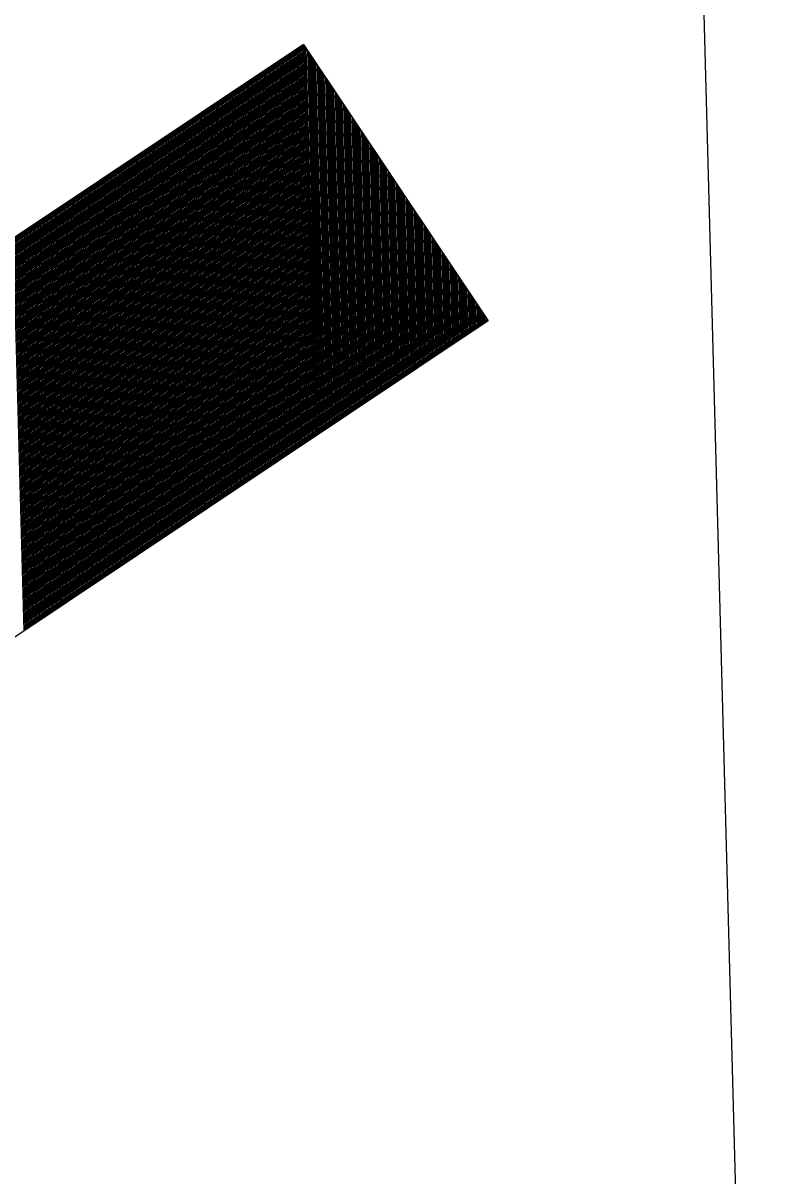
# Model space of a CAD drawing. Extents: x 1929624 to 1935547, y 596315 to 605721.
# Drawn here: x 1931047.6 to 1931053.3, y 597008.28 to 597016.96 of the extents above; entities that cross this region are included whole.
import ezdxf

# ---------------------------------------------------------------- set-up
doc = ezdxf.new("R2010")
doc.units = 0
doc.layers.add('Default', color=7, linetype='Continuous')

msp = doc.modelspace()

# ---------------------------------------------------------------- linework, layer by layer
at = {"layer": 'Default'}
for p, q in [((1931049.7108, 597016.794), (1931026.382, 597001.2012)), ((1931049.6114, 597016.7276), (1931049.6907, 597013.7736)), ((1931049.6212, 597016.7341), (1931049.7005, 597013.7801)), ((1931049.6311, 597016.7407), (1931049.7104, 597013.7867)), ((1931049.6409, 597016.7473), (1931049.7202, 597013.7933)), ((1931049.6507, 597016.7539), (1931049.73, 597013.7998)), ((1931049.6606, 597016.7604), (1931049.7399, 597013.8064)), ((1931049.6704, 597016.767), (1931049.7497, 597013.813)), ((1931049.6802, 597016.7736), (1931049.7595, 597013.8195)), ((1931049.69, 597016.7801), (1931049.7693, 597013.8261)), ((1931049.6999, 597016.7867), (1931049.7792, 597013.8327)), ((1931049.7097, 597016.7933), (1931049.789, 597013.8392)), ((1931049.7108, 597016.794), (1931051.1001, 597014.7155)), ((1931049.72, 597016.7802), (1931049.7988, 597013.8458)), ((1931049.7305, 597016.7646), (1931049.8086, 597013.8524)), ((1931049.7409, 597016.749), (1931049.8185, 597013.8589)), ((1931049.7513, 597016.7334), (1931049.8283, 597013.8655)), ((1931049.4738, 597016.6356), (1931049.5531, 597013.6816)), ((1931049.4837, 597016.6422), (1931049.563, 597013.6882)), ((1931049.4935, 597016.6488), (1931049.5728, 597013.6947)), ((1931049.5033, 597016.6553), (1931049.5826, 597013.7013)), ((1931049.5131, 597016.6619), (1931049.5924, 597013.7079)), ((1931049.523, 597016.6685), (1931049.6023, 597013.7144)), ((1931049.5328, 597016.675), (1931049.6121, 597013.721)), ((1931049.5426, 597016.6816), (1931049.6219, 597013.7276)), ((1931049.5525, 597016.6882), (1931049.6318, 597013.7341)), ((1931049.5623, 597016.6947), (1931049.6416, 597013.7407)), ((1931049.5721, 597016.7013), (1931049.6514, 597013.7473)), ((1931049.5819, 597016.7079), (1931049.6612, 597013.7539)), ((1931049.5918, 597016.7144), (1931049.6711, 597013.7604)), ((1931049.6016, 597016.721), (1931049.6809, 597013.767)), ((1931049.7617, 597016.7178), (1931049.8381, 597013.8721)), ((1931049.7722, 597016.7023), (1931049.848, 597013.8787)), ((1931049.7826, 597016.6867), (1931049.8578, 597013.8852)), ((1931049.793, 597016.6711), (1931049.8676, 597013.8918)), ((1931049.8034, 597016.6555), (1931049.8774, 597013.8984)), ((1931049.8138, 597016.6399), (1931049.8873, 597013.9049)), ((1931049.3461, 597016.5502), (1931049.4254, 597013.5962)), ((1931049.3559, 597016.5568), (1931049.4352, 597013.6028)), ((1931049.3657, 597016.5634), (1931049.445, 597013.6093)), ((1931049.3756, 597016.5699), (1931049.4549, 597013.6159)), ((1931049.3854, 597016.5765), (1931049.4647, 597013.6225)), ((1931049.3952, 597016.5831), (1931049.4745, 597013.6291)), ((1931049.405, 597016.5896), (1931049.4843, 597013.6356)), ((1931049.4149, 597016.5962), (1931049.4942, 597013.6422)), ((1931049.4247, 597016.6028), (1931049.504, 597013.6488)), ((1931049.4345, 597016.6093), (1931049.5138, 597013.6553)), ((1931049.4444, 597016.6159), (1931049.5237, 597013.6619)), ((1931049.4542, 597016.6225), (1931049.5335, 597013.6685)), ((1931049.464, 597016.629), (1931049.5433, 597013.675)), ((1931049.8243, 597016.6243), (1931049.8971, 597013.9115)), ((1931049.8347, 597016.6087), (1931049.9069, 597013.9181)), ((1931049.8451, 597016.5931), (1931049.9167, 597013.9246)), ((1931049.8555, 597016.5775), (1931049.9266, 597013.9312)), ((1931049.866, 597016.5619), (1931049.9364, 597013.9378)), ((1931049.2183, 597016.4648), (1931049.2976, 597013.5108)), ((1931049.2282, 597016.4714), (1931049.3075, 597013.5174)), ((1931049.238, 597016.478), (1931049.3173, 597013.524)), ((1931049.2478, 597016.4845), (1931049.3271, 597013.5305)), ((1931049.2576, 597016.4911), (1931049.3369, 597013.5371)), ((1931049.2675, 597016.4977), (1931049.3468, 597013.5437)), ((1931049.2773, 597016.5042), (1931049.3566, 597013.5502)), ((1931049.2871, 597016.5108), (1931049.3664, 597013.5568)), ((1931049.2969, 597016.5174), (1931049.3762, 597013.5634)), ((1931049.3068, 597016.524), (1931049.3861, 597013.5699)), ((1931049.3166, 597016.5305), (1931049.3959, 597013.5765)), ((1931049.3264, 597016.5371), (1931049.4057, 597013.5831)), ((1931049.3363, 597016.5437), (1931049.4156, 597013.5896)), ((1931049.8764, 597016.5463), (1931049.9462, 597013.9443)), ((1931049.8868, 597016.5307), (1931049.9561, 597013.9509)), ((1931049.8972, 597016.5151), (1931049.9659, 597013.9575)), ((1931049.9076, 597016.4995), (1931049.9757, 597013.964)), ((1931049.9181, 597016.484), (1931049.9855, 597013.9706)), ((1931049.9285, 597016.4684), (1931049.9954, 597013.9772)), ((1931049.0906, 597016.3794), (1931049.1699, 597013.4254)), ((1931049.1004, 597016.386), (1931049.1797, 597013.432)), ((1931049.1102, 597016.3926), (1931049.1895, 597013.4386)), ((1931049.1201, 597016.3992), (1931049.1994, 597013.4451)), ((1931049.1299, 597016.4057), (1931049.2092, 597013.4517)), ((1931049.1397, 597016.4123), (1931049.219, 597013.4583)), ((1931049.1495, 597016.4189), (1931049.2288, 597013.4648)), ((1931049.1594, 597016.4254), (1931049.2387, 597013.4714)), ((1931049.1692, 597016.432), (1931049.2485, 597013.478)), ((1931049.179, 597016.4386), (1931049.2583, 597013.4845)), ((1931049.1888, 597016.4451), (1931049.2681, 597013.4911)), ((1931049.1987, 597016.4517), (1931049.278, 597013.4977)), ((1931049.2085, 597016.4583), (1931049.2878, 597013.5042)), ((1931049.9389, 597016.4528), (1931050.0052, 597013.9837)), ((1931049.9493, 597016.4372), (1931050.015, 597013.9903)), ((1931049.9598, 597016.4216), (1931050.0248, 597013.9969)), ((1931049.9702, 597016.406), (1931050.0347, 597014.0035)), ((1931049.9806, 597016.3904), (1931050.0445, 597014.01)), ((1931049.991, 597016.3748), (1931050.0543, 597014.0166)), ((1931048.9628, 597016.2941), (1931049.0421, 597013.34)), ((1931048.9726, 597016.3006), (1931049.0519, 597013.3466)), ((1931048.9825, 597016.3072), (1931049.0618, 597013.3532)), ((1931048.9923, 597016.3138), (1931049.0716, 597013.3597)), ((1931049.0021, 597016.3203), (1931049.0814, 597013.3663)), ((1931049.012, 597016.3269), (1931049.0913, 597013.3729)), ((1931049.0218, 597016.3335), (1931049.1011, 597013.3794)), ((1931049.0316, 597016.34), (1931049.1109, 597013.386)), ((1931049.0414, 597016.3466), (1931049.1207, 597013.3926)), ((1931049.0513, 597016.3532), (1931049.1306, 597013.3992)), ((1931049.0611, 597016.3597), (1931049.1404, 597013.4057)), ((1931049.0709, 597016.3663), (1931049.1502, 597013.4123)), ((1931049.0807, 597016.3729), (1931049.16, 597013.4189)), ((1931050.0014, 597016.3592), (1931050.0642, 597014.0232)), ((1931050.0119, 597016.3436), (1931050.074, 597014.0297)), ((1931050.0223, 597016.328), (1931050.0838, 597014.0363)), ((1931050.0327, 597016.3124), (1931050.0936, 597014.0429)), ((1931050.0431, 597016.2968), (1931050.1035, 597014.0494)), ((1931048.8252, 597016.2021), (1931048.9045, 597013.2481)), ((1931048.8351, 597016.2087), (1931048.9144, 597013.2546)), ((1931048.8449, 597016.2152), (1931048.9242, 597013.2612)), ((1931048.8547, 597016.2218), (1931048.934, 597013.2678)), ((1931048.8645, 597016.2284), (1931048.9438, 597013.2744)), ((1931048.8744, 597016.2349), (1931048.9537, 597013.2809)), ((1931048.8842, 597016.2415), (1931048.9635, 597013.2875)), ((1931048.894, 597016.2481), (1931048.9733, 597013.2941)), ((1931048.9039, 597016.2546), (1931048.9832, 597013.3006)), ((1931048.9137, 597016.2612), (1931048.993, 597013.3072)), ((1931048.9235, 597016.2678), (1931049.0028, 597013.3138)), ((1931048.9333, 597016.2744), (1931049.0126, 597013.3203)), ((1931048.9432, 597016.2809), (1931049.0225, 597013.3269)), ((1931048.953, 597016.2875), (1931049.0323, 597013.3335)), ((1931050.0536, 597016.2812), (1931050.1133, 597014.056)), ((1931050.064, 597016.2657), (1931050.1231, 597014.0626)), ((1931050.0744, 597016.2501), (1931050.1329, 597014.0691)), ((1931050.0848, 597016.2345), (1931050.1428, 597014.0757)), ((1931050.0952, 597016.2189), (1931050.1526, 597014.0823)), ((1931050.1057, 597016.2033), (1931050.1624, 597014.0888)), ((1931048.6975, 597016.1167), (1931048.7768, 597013.1627)), ((1931048.7073, 597016.1233), (1931048.7866, 597013.1693)), ((1931048.7171, 597016.1298), (1931048.7964, 597013.1758)), ((1931048.727, 597016.1364), (1931048.8063, 597013.1824)), ((1931048.7368, 597016.143), (1931048.8161, 597013.189)), ((1931048.7466, 597016.1496), (1931048.8259, 597013.1955)), ((1931048.7564, 597016.1561), (1931048.8357, 597013.2021)), ((1931048.7663, 597016.1627), (1931048.8456, 597013.2087)), ((1931048.7761, 597016.1693), (1931048.8554, 597013.2152)), ((1931048.7859, 597016.1758), (1931048.8652, 597013.2218)), ((1931048.7958, 597016.1824), (1931048.8751, 597013.2284)), ((1931048.8056, 597016.189), (1931048.8849, 597013.2349)), ((1931048.8154, 597016.1955), (1931048.8947, 597013.2415)), ((1931050.1161, 597016.1877), (1931050.1723, 597014.0954)), ((1931050.1265, 597016.1721), (1931050.1821, 597014.102)), ((1931050.1369, 597016.1565), (1931050.1919, 597014.1085)), ((1931050.1474, 597016.1409), (1931050.2017, 597014.1151)), ((1931050.1578, 597016.1253), (1931050.2116, 597014.1217)), ((1931048.5697, 597016.0313), (1931048.649, 597013.0773)), ((1931048.5796, 597016.0379), (1931048.6589, 597013.0839)), ((1931048.5894, 597016.0445), (1931048.6687, 597013.0904)), ((1931048.5992, 597016.051), (1931048.6785, 597013.097)), ((1931048.609, 597016.0576), (1931048.6883, 597013.1036)), ((1931048.6189, 597016.0642), (1931048.6982, 597013.1101)), ((1931048.6287, 597016.0707), (1931048.708, 597013.1167)), ((1931048.6385, 597016.0773), (1931048.7178, 597013.1233)), ((1931048.6483, 597016.0839), (1931048.7276, 597013.1298)), ((1931048.6582, 597016.0904), (1931048.7375, 597013.1364)), ((1931048.668, 597016.097), (1931048.7473, 597013.143)), ((1931048.6778, 597016.1036), (1931048.7571, 597013.1496)), ((1931048.6877, 597016.1101), (1931048.767, 597013.1561)), ((1931050.1682, 597016.1097), (1931050.2214, 597014.1283)), ((1931050.1786, 597016.0941), (1931050.2312, 597014.1348)), ((1931050.189, 597016.0785), (1931050.241, 597014.1414)), ((1931050.1995, 597016.0629), (1931050.2509, 597014.148)), ((1931050.2099, 597016.0474), (1931050.2607, 597014.1545)), ((1931050.2203, 597016.0318), (1931050.2705, 597014.1611)), ((1931048.442, 597015.9459), (1931048.5213, 597012.9919)), ((1931048.4518, 597015.9525), (1931048.5311, 597012.9985)), ((1931048.4616, 597015.9591), (1931048.5409, 597013.005)), ((1931048.4715, 597015.9656), (1931048.5508, 597013.0116)), ((1931048.4813, 597015.9722), (1931048.5606, 597013.0182)), ((1931048.4911, 597015.9788), (1931048.5704, 597013.0248)), ((1931048.5009, 597015.9853), (1931048.5802, 597013.0313)), ((1931048.5108, 597015.9919), (1931048.5901, 597013.0379)), ((1931048.5206, 597015.9985), (1931048.5999, 597013.0445)), ((1931048.5304, 597016.005), (1931048.6097, 597013.051)), ((1931048.5402, 597016.0116), (1931048.6195, 597013.0576)), ((1931048.5501, 597016.0182), (1931048.6294, 597013.0642)), ((1931048.5599, 597016.0247), (1931048.6392, 597013.0707)), ((1931050.2307, 597016.0162), (1931050.2804, 597014.1677)), ((1931050.2412, 597016.0006), (1931050.2902, 597014.1742)), ((1931050.2516, 597015.985), (1931050.3, 597014.1808)), ((1931050.262, 597015.9694), (1931050.3098, 597014.1874)), ((1931050.2724, 597015.9538), (1931050.3197, 597014.1939)), ((1931048.3044, 597015.854), (1931048.3837, 597012.8999)), ((1931048.3142, 597015.8605), (1931048.3935, 597012.9065)), ((1931048.324, 597015.8671), (1931048.4033, 597012.9131)), ((1931048.3339, 597015.8737), (1931048.4132, 597012.9197)), ((1931048.3437, 597015.8802), (1931048.423, 597012.9262)), ((1931048.3535, 597015.8868), (1931048.4328, 597012.9328)), ((1931048.3634, 597015.8934), (1931048.4427, 597012.9394)), ((1931048.3732, 597015.8999), (1931048.4525, 597012.9459)), ((1931048.383, 597015.9065), (1931048.4623, 597012.9525)), ((1931048.3928, 597015.9131), (1931048.4721, 597012.9591)), ((1931048.4027, 597015.9197), (1931048.482, 597012.9656)), ((1931048.4125, 597015.9262), (1931048.4918, 597012.9722)), ((1931048.4223, 597015.9328), (1931048.5016, 597012.9788)), ((1931048.4321, 597015.9394), (1931048.5114, 597012.9853)), ((1931050.2828, 597015.9382), (1931050.3295, 597014.2005)), ((1931050.2933, 597015.9226), (1931050.3393, 597014.2071)), ((1931050.3037, 597015.907), (1931050.3491, 597014.2136)), ((1931050.3141, 597015.8914), (1931050.359, 597014.2202)), ((1931050.3245, 597015.8758), (1931050.3688, 597014.2268)), ((1931050.335, 597015.8602), (1931050.3786, 597014.2334)), ((1931048.1766, 597015.7686), (1931048.2559, 597012.8146)), ((1931048.1865, 597015.7751), (1931048.2658, 597012.8211)), ((1931048.1963, 597015.7817), (1931048.2756, 597012.8277)), ((1931048.2061, 597015.7883), (1931048.2854, 597012.8343)), ((1931048.2159, 597015.7949), (1931048.2952, 597012.8408)), ((1931048.2258, 597015.8014), (1931048.3051, 597012.8474)), ((1931048.2356, 597015.808), (1931048.3149, 597012.854)), ((1931048.2454, 597015.8146), (1931048.3247, 597012.8605)), ((1931048.2553, 597015.8211), (1931048.3346, 597012.8671)), ((1931048.2651, 597015.8277), (1931048.3444, 597012.8737)), ((1931048.2749, 597015.8343), (1931048.3542, 597012.8802)), ((1931048.2847, 597015.8408), (1931048.364, 597012.8868)), ((1931048.2946, 597015.8474), (1931048.3739, 597012.8934)), ((1931050.3454, 597015.8446), (1931050.3885, 597014.2399)), ((1931050.3558, 597015.829), (1931050.3983, 597014.2465)), ((1931050.3662, 597015.8135), (1931050.4081, 597014.2531)), ((1931050.3766, 597015.7979), (1931050.4179, 597014.2596)), ((1931050.3871, 597015.7823), (1931050.4278, 597014.2662)), ((1931048.0489, 597015.6832), (1931048.1282, 597012.7292)), ((1931048.0587, 597015.6898), (1931048.138, 597012.7357)), ((1931048.0685, 597015.6963), (1931048.1478, 597012.7423)), ((1931048.0784, 597015.7029), (1931048.1577, 597012.7489)), ((1931048.0882, 597015.7095), (1931048.1675, 597012.7554)), ((1931048.098, 597015.716), (1931048.1773, 597012.762)), ((1931048.1078, 597015.7226), (1931048.1871, 597012.7686)), ((1931048.1177, 597015.7292), (1931048.197, 597012.7751)), ((1931048.1275, 597015.7357), (1931048.2068, 597012.7817)), ((1931048.1373, 597015.7423), (1931048.2166, 597012.7883)), ((1931048.1472, 597015.7489), (1931048.2265, 597012.7949)), ((1931048.157, 597015.7554), (1931048.2363, 597012.8014)), ((1931048.1668, 597015.762), (1931048.2461, 597012.808)), ((1931050.3975, 597015.7667), (1931050.4376, 597014.2728)), ((1931050.4079, 597015.7511), (1931050.4474, 597014.2793)), ((1931050.4183, 597015.7355), (1931050.4572, 597014.2859)), ((1931050.4288, 597015.7199), (1931050.4671, 597014.2925)), ((1931050.4392, 597015.7043), (1931050.4769, 597014.299)), ((1931050.4496, 597015.6887), (1931050.4867, 597014.3056)), ((1931047.9211, 597015.5978), (1931048.0004, 597012.6438)), ((1931047.931, 597015.6044), (1931048.0103, 597012.6503)), ((1931047.9408, 597015.6109), (1931048.0201, 597012.6569)), ((1931047.9506, 597015.6175), (1931048.0299, 597012.6635)), ((1931047.9604, 597015.6241), (1931048.0397, 597012.6701)), ((1931047.9703, 597015.6306), (1931048.0496, 597012.6766)), ((1931047.9801, 597015.6372), (1931048.0594, 597012.6832)), ((1931047.9899, 597015.6438), (1931048.0692, 597012.6898)), ((1931047.9997, 597015.6503), (1931048.079, 597012.6963)), ((1931048.0096, 597015.6569), (1931048.0889, 597012.7029)), ((1931048.0194, 597015.6635), (1931048.0987, 597012.7095)), ((1931048.0292, 597015.6701), (1931048.1085, 597012.716)), ((1931048.0391, 597015.6766), (1931048.1184, 597012.7226)), ((1931050.46, 597015.6731), (1931050.4966, 597014.3122)), ((1931050.4704, 597015.6575), (1931050.5064, 597014.3187)), ((1931050.4809, 597015.6419), (1931050.5162, 597014.3253)), ((1931050.4913, 597015.6263), (1931050.526, 597014.3319)), ((1931050.5017, 597015.6107), (1931050.5359, 597014.3384)), ((1931050.5121, 597015.5952), (1931050.5457, 597014.345)), ((1931047.7934, 597015.5124), (1931047.8727, 597012.5584)), ((1931047.8032, 597015.519), (1931047.8825, 597012.565)), ((1931047.813, 597015.5255), (1931047.8923, 597012.5715)), ((1931047.8229, 597015.5321), (1931047.9022, 597012.5781)), ((1931047.8327, 597015.5387), (1931047.912, 597012.5847)), ((1931047.8425, 597015.5453), (1931047.9218, 597012.5912)), ((1931047.8523, 597015.5518), (1931047.9316, 597012.5978)), ((1931047.8622, 597015.5584), (1931047.9415, 597012.6044)), ((1931047.872, 597015.565), (1931047.9513, 597012.6109)), ((1931047.8818, 597015.5715), (1931047.9611, 597012.6175)), ((1931047.8916, 597015.5781), (1931047.9709, 597012.6241)), ((1931047.9015, 597015.5847), (1931047.9808, 597012.6306)), ((1931047.9113, 597015.5912), (1931047.9906, 597012.6372)), ((1931050.5226, 597015.5796), (1931050.5555, 597014.3516)), ((1931050.533, 597015.564), (1931050.5653, 597014.3582)), ((1931050.5434, 597015.5484), (1931050.5752, 597014.3647)), ((1931050.5538, 597015.5328), (1931050.585, 597014.3713)), ((1931050.5642, 597015.5172), (1931050.5948, 597014.3779)), ((1931047.6558, 597015.4204), (1931047.7351, 597012.4664)), ((1931047.6656, 597015.427), (1931047.7449, 597012.473)), ((1931047.6754, 597015.4336), (1931047.7547, 597012.4796)), ((1931047.6853, 597015.4402), (1931047.7646, 597012.4861)), ((1931047.6951, 597015.4467), (1931047.7744, 597012.4927)), ((1931047.7049, 597015.4533), (1931047.7842, 597012.4993)), ((1931047.7148, 597015.4599), (1931047.7941, 597012.5058)), ((1931047.7246, 597015.4664), (1931047.8039, 597012.5124)), ((1931047.7344, 597015.473), (1931047.8137, 597012.519)), ((1931047.7442, 597015.4796), (1931047.8235, 597012.5255)), ((1931047.7541, 597015.4861), (1931047.8334, 597012.5321)), ((1931047.7639, 597015.4927), (1931047.8432, 597012.5387)), ((1931047.7737, 597015.4993), (1931047.853, 597012.5453)), ((1931047.7835, 597015.5058), (1931047.8628, 597012.5518)), ((1931050.5747, 597015.5016), (1931050.6047, 597014.3844)), ((1931050.5851, 597015.486), (1931050.6145, 597014.391)), ((1931050.5955, 597015.4704), (1931050.6243, 597014.3976)), ((1931050.6059, 597015.4548), (1931050.6341, 597014.4041)), ((1931050.6164, 597015.4392), (1931050.644, 597014.4107)), ((1931050.6268, 597015.4236), (1931050.6538, 597014.4173)), ((1931047.528, 597015.3351), (1931047.6073, 597012.381)), ((1931047.5379, 597015.3416), (1931047.6172, 597012.3876)), ((1931047.5477, 597015.3482), (1931047.627, 597012.3942)), ((1931047.5575, 597015.3548), (1931047.6368, 597012.4007)), ((1931047.5673, 597015.3613), (1931047.6466, 597012.4073)), ((1931047.5772, 597015.3679), (1931047.6565, 597012.4139)), ((1931047.587, 597015.3745), (1931047.6663, 597012.4205)), ((1931047.5968, 597015.381), (1931047.6761, 597012.427)), ((1931047.6067, 597015.3876), (1931047.686, 597012.4336)), ((1931047.6165, 597015.3942), (1931047.6958, 597012.4402)), ((1931047.6263, 597015.4007), (1931047.7056, 597012.4467)), ((1931047.6361, 597015.4073), (1931047.7154, 597012.4533)), ((1931047.646, 597015.4139), (1931047.7253, 597012.4599)), ((1931050.6372, 597015.408), (1931050.6636, 597014.4238)), ((1931050.6476, 597015.3924), (1931050.6734, 597014.4304)), ((1931050.658, 597015.3769), (1931050.6833, 597014.437)), ((1931050.6685, 597015.3613), (1931050.6931, 597014.4435)), ((1931050.6789, 597015.3457), (1931050.7029, 597014.4501)), ((1931050.6893, 597015.3301), (1931050.7128, 597014.4567)), ((1931050.6997, 597015.3145), (1931050.7226, 597014.4632)), ((1931050.7102, 597015.2989), (1931050.7324, 597014.4698)), ((1931050.7206, 597015.2833), (1931050.7422, 597014.4764)), ((1931050.731, 597015.2677), (1931050.7521, 597014.483)), ((1931050.7414, 597015.2521), (1931050.7619, 597014.4895)), ((1931050.7518, 597015.2365), (1931050.7717, 597014.4961)), ((1931050.7623, 597015.2209), (1931050.7815, 597014.5027)), ((1931050.7727, 597015.2053), (1931050.7914, 597014.5092)), ((1931050.7831, 597015.1897), (1931050.8012, 597014.5158)), ((1931050.7935, 597015.1741), (1931050.811, 597014.5224)), ((1931050.804, 597015.1586), (1931050.8209, 597014.5289)), ((1931050.8144, 597015.143), (1931050.8307, 597014.5355)), ((1931050.8248, 597015.1274), (1931050.8405, 597014.5421)), ((1931050.8352, 597015.1118), (1931050.8503, 597014.5486)), ((1931050.8456, 597015.0962), (1931050.8602, 597014.5552)), ((1931050.8561, 597015.0806), (1931050.87, 597014.5618)), ((1931050.8665, 597015.065), (1931050.8798, 597014.5683)), ((1931050.8769, 597015.0494), (1931050.8896, 597014.5749)), ((1931050.8873, 597015.0338), (1931050.8995, 597014.5815)), ((1931050.8978, 597015.0182), (1931050.9093, 597014.588)), ((1931050.9082, 597015.0026), (1931050.9191, 597014.5946)), ((1931050.9186, 597014.987), (1931050.929, 597014.6012)), ((1931050.929, 597014.9714), (1931050.9388, 597014.6078)), ((1931050.9394, 597014.9558), (1931050.9486, 597014.6143)), ((1931050.9499, 597014.9403), (1931050.9584, 597014.6209)), ((1931050.9603, 597014.9247), (1931050.9683, 597014.6275)), ((1931050.9707, 597014.9091), (1931050.9781, 597014.634)), ((1931050.9811, 597014.8935), (1931050.9879, 597014.6406)), ((1931050.9916, 597014.8779), (1931050.9977, 597014.6472)), ((1931051.002, 597014.8623), (1931051.0076, 597014.6537)), ((1931051.0124, 597014.8467), (1931051.0174, 597014.6603)), ((1931051.0228, 597014.8311), (1931051.0272, 597014.6669)), ((1931051.0332, 597014.8155), (1931051.0371, 597014.6734)), ((1931051.0437, 597014.7999), (1931051.0469, 597014.68)), ((1931051.0541, 597014.7843), (1931051.0567, 597014.6866)), ((1931051.0645, 597014.7687), (1931051.0665, 597014.6931)), ((1931051.0749, 597014.7531), (1931051.0764, 597014.6997)), ((1931051.0854, 597014.7375), (1931051.0862, 597014.7063)), ((1931051.1001, 597014.7155), (1931027.7713, 596999.1228)), ((1931051.0958, 597014.722), (1931051.096, 597014.7128))]:
    msp.add_line(p, q, dxfattribs=at)
msp.add_lwpolyline([(1931051.7167, 597054.5751), (1931053.2965, 596995.7262), (1931006.6059, 596994.4728), (1931005.0262, 597053.3217)], close=True, dxfattribs=at)

doc.saveas('drawing.dxf')
